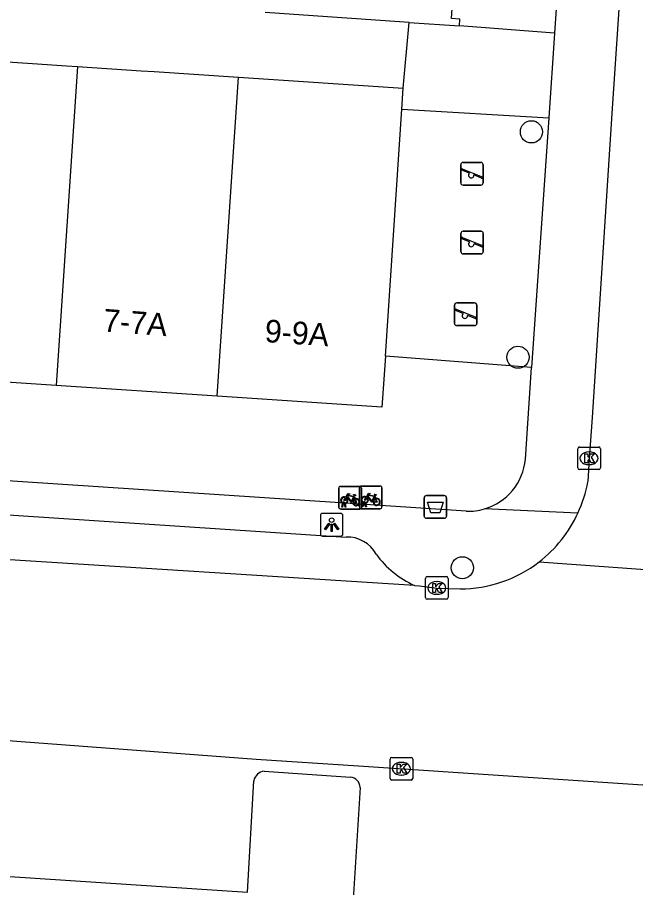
# Model space of a CAD drawing. Extents: x 161848 to 162726, y 385382 to 386521.
# Drawn here: x 162084.24 to 162111.55, y 386153.2 to 386191.61 of the extents above; entities that cross this region are included whole.
import ezdxf

# ---------------------------------------------------------------- set-up
doc = ezdxf.new("R2010")
doc.units = 0
for name, color, linetype in [('IMGEO_Afvalbak', 7, 'Continuous'), ('IMGEO_Boom', 7, 'Continuous'), ('IMGEO_Fietsenrek', 7, 'Continuous'), ('IMGEO_Kolk', 7, 'Continuous'), ('IMGEO_Lichtpunt', 7, 'Continuous'), ('IMGEO_Pand', 7, 'Continuous'), ('IMGEO_Pand_nummerreeks', 7, 'Continuous'), ('IMGEO_Rijbaan_lokaal_open', 7, 'Continuous'), ('IMGEO_Speelvoorziening', 7, 'Continuous'), ('IMGEO_Voetpad_open', 7, 'Continuous')]:
    doc.layers.add(name, color=color, linetype=linetype)

msp = doc.modelspace()

# ---------------------------------------------------------------- linework, layer by layer
at = {"layer": 'IMGEO_Afvalbak'}
for p, q in [((162102.207, 386169.599), (162102.207, 386170.399)), ((162102.207, 386170.399), (162102.207, 386169.599)), ((162102.307, 386170.499), (162103.097, 386170.499)), ((162103.097, 386170.499), (162102.307, 386170.499)), ((162103.197, 386170.399), (162103.197, 386169.599)), ((162103.197, 386169.599), (162103.197, 386170.399)), ((162103.097, 386169.499), (162102.307, 386169.499)), ((162102.307, 386169.499), (162103.097, 386169.499))]:
    msp.add_line(p, q, dxfattribs=at)
msp.add_lwpolyline([(162102.35, 386170.213), (162103.054, 386170.213), (162102.905, 386169.743), (162102.499, 386169.743), (162102.35, 386170.213)], dxfattribs=at)
for centre, start, end in [((162102.307, 386170.399), 90, 180), ((162102.307, 386170.399), 90, 180), ((162103.097, 386170.399), 0, 90), ((162103.097, 386170.399), 360, 90), ((162102.307, 386169.599), 180, 270), ((162102.307, 386169.599), 180, 270), ((162103.097, 386169.599), 270, 0), ((162103.097, 386169.599), 270, 0)]:
    msp.add_arc(centre, 0.1, start, end, dxfattribs=at)
at = {"layer": 'IMGEO_Boom'}
for centre in [(162106.947, 386186.558), (162106.352, 386176.611), (162103.894, 386167.316)]:
    msp.add_circle(centre, 0.489, dxfattribs=at)
at = {"layer": 'IMGEO_Fietsenrek'}
for p, q in [((162098.437, 386169.983), (162098.437, 386170.824)), ((162098.437, 386170.824), (162098.437, 386169.983)), ((162098.512, 386170.908), (162099.353, 386170.908)), ((162099.353, 386170.908), (162098.512, 386170.908)), ((162099.344, 386169.999), (162099.344, 386170.84)), ((162099.344, 386170.84), (162099.344, 386169.999)), ((162099.419, 386170.924), (162100.26, 386170.924)), ((162100.26, 386170.924), (162099.419, 386170.924)), ((162099.437, 386170.833), (162099.437, 386169.992)), ((162099.437, 386169.992), (162099.437, 386170.833)), ((162100.344, 386170.849), (162100.344, 386170.008)), ((162100.344, 386170.008), (162100.344, 386170.849)), ((162099.124, 386170.457), (162099.16, 386170.362)), ((162100.031, 386170.473), (162100.067, 386170.378)), ((162099.362, 386169.908), (162098.521, 386169.908)), ((162098.521, 386169.908), (162099.362, 386169.908)), ((162098.564, 386169.992), (162098.603, 386170.152)), ((162098.598, 386169.992), (162098.564, 386169.992)), ((162098.633, 386170.14), (162098.598, 386169.992)), ((162098.675, 386170.164), (162098.674, 386170.168)), ((162098.716, 386169.992), (162098.682, 386170.134)), ((162098.706, 386170.175), (162098.707, 386170.168)), ((162098.714, 386170.138), (162098.749, 386169.992)), ((162098.749, 386169.992), (162098.716, 386169.992)), ((162100.269, 386169.924), (162099.428, 386169.924)), ((162099.428, 386169.924), (162100.269, 386169.924)), ((162099.471, 386170.008), (162099.51, 386170.168)), ((162099.505, 386170.008), (162099.471, 386170.008)), ((162099.54, 386170.156), (162099.505, 386170.008)), ((162099.582, 386170.18), (162099.581, 386170.184)), ((162099.623, 386170.008), (162099.589, 386170.15)), ((162099.613, 386170.191), (162099.614, 386170.184)), ((162099.621, 386170.154), (162099.656, 386170.008)), ((162099.656, 386170.008), (162099.623, 386170.008))]:
    msp.add_line(p, q, dxfattribs=at)
for points in [[(162098.771, 386170.382), (162098.719, 386170.292), (162098.679, 386170.267), (162098.68, 386170.314), (162098.735, 386170.408)], [(162098.75, 386170.434), (162098.845, 386170.598), (162098.931, 386170.584), (162098.933, 386170.575), (162098.877, 386170.564), (162098.85, 386170.519), (162099.106, 386170.478)], [(162099.046, 386170.19), (162098.996, 386170.19), (162098.805, 386170.441), (162098.786, 386170.409)], [(162099.093, 386170.453), (162098.836, 386170.494), (162098.819, 386170.465), (162098.986, 386170.245), (162099.093, 386170.453)], [(162099.141, 386170.355), (162099.111, 386170.432), (162099.002, 386170.214), (162099.045, 386170.214)], [(162099.075, 386170.214), (162099.195, 386170.213), (162099.151, 386170.327)], [(162099.171, 386170.334), (162099.226, 386170.189), (162099.076, 386170.189)], [(162099.106, 386170.478), (162099.131, 386170.527), (162099.125, 386170.531), (162099.102, 386170.535), (162099.09, 386170.542), (162099.089, 386170.545), (162099.091, 386170.55), (162099.186, 386170.535), (162099.188, 386170.525), (162099.178, 386170.512), (162099.166, 386170.506), (162099.152, 386170.512), (162099.124, 386170.457)], [(162099.678, 386170.398), (162099.626, 386170.308), (162099.586, 386170.283), (162099.587, 386170.33), (162099.642, 386170.424)], [(162099.657, 386170.45), (162099.752, 386170.614), (162099.838, 386170.6), (162099.84, 386170.591), (162099.784, 386170.58), (162099.757, 386170.535), (162100.013, 386170.494)], [(162099.953, 386170.206), (162099.903, 386170.206), (162099.712, 386170.457), (162099.693, 386170.425)], [(162100, 386170.469), (162099.743, 386170.51), (162099.726, 386170.481), (162099.893, 386170.261), (162100, 386170.469)], [(162100.048, 386170.371), (162100.018, 386170.448), (162099.909, 386170.23), (162099.952, 386170.23)], [(162099.982, 386170.23), (162100.102, 386170.229), (162100.058, 386170.343)], [(162100.078, 386170.35), (162100.133, 386170.205), (162099.983, 386170.205)], [(162100.013, 386170.494), (162100.038, 386170.543), (162100.032, 386170.547), (162100.009, 386170.551), (162099.997, 386170.558), (162099.996, 386170.561), (162099.998, 386170.566), (162100.093, 386170.551), (162100.095, 386170.541), (162100.085, 386170.528), (162100.073, 386170.522), (162100.059, 386170.528), (162100.031, 386170.473)]]:
    msp.add_lwpolyline(points, dxfattribs=at)
for centre, radius, start, end in [((162098.515, 386170.83), 0.0779, 92.4484, 184.2845), ((162098.515, 386170.83), 0.0779, 92.4484, 184.2845), ((162099.422, 386170.846), 0.0779, 92.4484, 184.2845), ((162099.422, 386170.846), 0.0779, 92.4484, 184.2845), ((162099.359, 386170.83), 0.0779, 2.4484, 94.2845), ((162099.359, 386170.83), 0.0779, 2.4484, 94.2845), ((162100.266, 386170.846), 0.0779, 2.4484, 94.2845), ((162100.266, 386170.846), 0.0779, 2.4484, 94.2845), ((162098.677, 386170.293), 0.159, 62.6766, 242.1369), ((162098.677, 386170.293), 0.129, 63.3192, 238.903), ((162098.677, 386170.293), 0.129, 283.6043, 43.4302), ((162098.677, 386170.293), 0.159, 283.5766, 46.6042), ((162099.204, 386170.209), 0.159, 113.3408, 178.3217), ((162099.204, 386170.209), 0.159, 187.0065, 105.7708), ((162099.204, 386170.209), 0.129, 113.923, 177.9556), ((162099.204, 386170.209), 0.129, 188.6715, 104.5883), ((162099.584, 386170.309), 0.159, 62.6766, 242.1369), ((162099.584, 386170.309), 0.129, 63.3192, 238.903), ((162099.584, 386170.309), 0.129, 283.6043, 43.4302), ((162099.584, 386170.309), 0.159, 283.5766, 46.6042), ((162100.111, 386170.225), 0.159, 113.3408, 178.3217), ((162100.111, 386170.225), 0.159, 187.0065, 105.7708), ((162100.111, 386170.225), 0.129, 113.923, 177.9556), ((162100.111, 386170.225), 0.129, 188.6715, 104.5883), ((162098.515, 386169.986), 0.0779, 182.4484, 274.2845), ((162098.515, 386169.986), 0.0779, 182.4484, 274.2845), ((162098.657, 386170.164), 0.0499, 12.8025, 158.6934), ((162098.677, 386170.293), 0.159, 253.9967, 271.7867), ((162098.657, 386170.164), 0.0174, 12.8025, 163.4502), ((162098.677, 386170.293), 0.129, 253.415, 269.0204), ((162099.422, 386170.002), 0.0779, 182.4484, 274.2845), ((162099.422, 386170.002), 0.0779, 182.4484, 274.2845), ((162099.359, 386169.986), 0.0779, 272.4484, 4.2845), ((162099.359, 386169.986), 0.0779, 272.4484, 4.2845), ((162099.564, 386170.18), 0.0499, 12.8025, 158.6934), ((162099.584, 386170.309), 0.159, 253.9967, 271.7867), ((162099.564, 386170.18), 0.0174, 12.8025, 163.4502), ((162099.584, 386170.309), 0.129, 253.415, 269.0204), ((162100.266, 386170.002), 0.0779, 272.4484, 4.2845), ((162100.266, 386170.002), 0.0779, 272.4484, 4.2845)]:
    msp.add_arc(centre, radius, start, end, dxfattribs=at)
at = {"layer": 'IMGEO_Kolk'}
for p, q in [((162109.064, 386172.647), (162109.916, 386172.647)), ((162108.989, 386171.721), (162108.989, 386172.573)), ((162109.477, 386172.427), (162109.502, 386172.427)), ((162109.99, 386172.573), (162109.99, 386171.721)), ((162109.5, 386171.867), (162109.475, 386171.867)), ((162109.916, 386171.647), (162109.064, 386171.647)), ((162102.265, 386165.998), (162102.265, 386166.85)), ((162102.34, 386166.924), (162103.192, 386166.924)), ((162103.266, 386166.85), (162103.266, 386165.998)), ((162102.753, 386166.704), (162102.778, 386166.704)), ((162102.776, 386166.144), (162102.751, 386166.144)), ((162103.192, 386165.924), (162102.34, 386165.924)), ((162100.7, 386158.022), (162100.7, 386158.874)), ((162100.775, 386158.948), (162101.627, 386158.948)), ((162101.701, 386158.874), (162101.701, 386158.022)), ((162101.188, 386158.728), (162101.213, 386158.728)), ((162101.211, 386158.168), (162101.186, 386158.168)), ((162101.627, 386157.948), (162100.775, 386157.948))]:
    msp.add_line(p, q, dxfattribs=at)
for points in [[(162109.064, 386172.647), (162109.916, 386172.647)], [(162108.989, 386171.721), (162108.989, 386172.573)], [(162109.31, 386172.347), (162109.433, 386172.347), (162109.433, 386172.196), (162109.563, 386172.347), (162109.727, 386172.347), (162109.581, 386172.196), (162109.734, 386171.947), (162109.582, 386171.947), (162109.497, 386172.111), (162109.433, 386172.044), (162109.433, 386171.947), (162109.31, 386171.947), (162109.31, 386172.347)], [(162109.99, 386172.573), (162109.99, 386171.721)], [(162109.916, 386171.647), (162109.064, 386171.647)], [(162102.265, 386165.998), (162102.265, 386166.85)], [(162102.34, 386166.924), (162103.192, 386166.924)], [(162103.266, 386166.85), (162103.266, 386165.998)], [(162102.586, 386166.624), (162102.709, 386166.624), (162102.709, 386166.473), (162102.839, 386166.624), (162103.003, 386166.624), (162102.857, 386166.473), (162103.01, 386166.224), (162102.858, 386166.224), (162102.773, 386166.388), (162102.709, 386166.321), (162102.709, 386166.224), (162102.586, 386166.224), (162102.586, 386166.624)], [(162103.192, 386165.924), (162102.34, 386165.924)], [(162100.7, 386158.022), (162100.7, 386158.874)], [(162100.775, 386158.948), (162101.627, 386158.948)], [(162101.701, 386158.874), (162101.701, 386158.022)], [(162101.021, 386158.648), (162101.144, 386158.648), (162101.144, 386158.497), (162101.274, 386158.648), (162101.438, 386158.648), (162101.292, 386158.497), (162101.445, 386158.248), (162101.293, 386158.248), (162101.208, 386158.412), (162101.144, 386158.345), (162101.144, 386158.248), (162101.021, 386158.248), (162101.021, 386158.648)], [(162101.627, 386157.948), (162100.775, 386157.948)]]:
    msp.add_lwpolyline(points, dxfattribs=at)
for centre, start, end in [((162109.066, 386172.571), 91.552, 178.448), ((162109.066, 386172.571), 91.552, 178.448), ((162109.914, 386172.571), 1.552, 88.448), ((162109.914, 386172.571), 1.552, 88.448), ((162109.066, 386171.723), 181.552, 268.448), ((162109.066, 386171.723), 181.552, 268.448), ((162109.914, 386171.723), 271.552, 358.448), ((162109.914, 386171.723), 271.552, 358.448), ((162102.342, 386166.848), 91.552, 178.448), ((162102.342, 386166.848), 91.552, 178.448), ((162103.19, 386166.848), 1.552, 88.448), ((162103.19, 386166.848), 1.552, 88.448), ((162102.342, 386166), 181.552, 268.448), ((162102.342, 386166), 181.552, 268.448), ((162103.19, 386166), 271.552, 358.448), ((162103.19, 386166), 271.552, 358.448), ((162100.777, 386158.872), 91.552, 178.448), ((162100.777, 386158.872), 91.552, 178.448), ((162101.625, 386158.872), 1.552, 88.448), ((162101.625, 386158.872), 1.552, 88.448), ((162100.777, 386158.024), 181.552, 268.448), ((162100.777, 386158.024), 181.552, 268.448), ((162101.625, 386158.024), 271.552, 358.448), ((162101.625, 386158.024), 271.552, 358.448)]:
    msp.add_arc(centre, 0.0765, start, end, dxfattribs=at)
for centre, major_axis, ratio, start_param, end_param in [((162109.476, 386172.147), (-0.387, 0.002), 0.722429, 4.712389, 7.853982), ((162109.501, 386172.147), (-0.39, 0.002), 0.717154, 1.570796, 4.712389), ((162102.752, 386166.424), (-0.387, 0.002), 0.722429, 4.712389, 7.853982), ((162102.777, 386166.424), (-0.39, 0.002), 0.717154, 1.570796, 4.712389), ((162101.187, 386158.448), (-0.387, 0.002), 0.722429, 4.712389, 7.853982), ((162101.212, 386158.448), (-0.39, 0.002), 0.717154, 1.570796, 4.712389)]:
    msp.add_ellipse(centre, major_axis=major_axis, ratio=ratio, start_param=start_param, end_param=end_param, dxfattribs=at)
at = {"layer": 'IMGEO_Lichtpunt'}
for p, q in [((162097.623, 386169.618), (162097.623, 386168.811)), ((162097.623, 386169.618), (162097.623, 386168.811)), ((162098.525, 386169.713), (162097.717, 386169.713)), ((162098.525, 386169.713), (162097.717, 386169.713)), ((162098.619, 386168.811), (162098.619, 386169.618)), ((162098.619, 386168.811), (162098.619, 386169.618)), ((162097.717, 386168.717), (162098.525, 386168.717)), ((162097.717, 386168.717), (162098.525, 386168.717))]:
    msp.add_line(p, q, dxfattribs=at)
for points in [[(162097.997, 386169.282), (162098.036, 386169.254), (162097.848, 386168.992), (162097.81, 386169.019), (162097.997, 386169.282)], [(162098.099, 386169.234), (162098.146, 386169.234), (162098.146, 386168.912), (162098.099, 386168.912), (162098.099, 386169.234)], [(162098.209, 386169.254), (162098.247, 386169.281), (162098.434, 386169.019), (162098.395, 386168.991), (162098.209, 386169.254)]]:
    msp.add_lwpolyline(points, dxfattribs=at)
msp.add_circle((162098.122, 386169.416), 0.0994, dxfattribs=at)
for centre, start, end in [((162097.717, 386169.618), 90, 180), ((162097.717, 386169.618), 90, 180), ((162098.525, 386169.618), 0, 90), ((162098.525, 386169.618), 0, 90), ((162097.717, 386168.811), 180, 270), ((162097.717, 386168.811), 180, 270), ((162098.525, 386168.811), 270, 0), ((162098.525, 386168.811), 270, 360)]:
    msp.add_arc(centre, 0.0946, start, end, dxfattribs=at)
at = {"layer": 'IMGEO_Pand'}
for points in [[(162103.761, 386191.239), (162103.782, 386191.538), (162103.412, 386191.563), (162103.802, 386197.248), (162104.162, 386197.223), (162104.174, 386197.39)], [(162101.546, 386191.391), (162095.188, 386191.827)], [(162101.546, 386191.391), (162103.761, 386191.239)], [(162079.792, 386189.917), (162084.911, 386189.575), (162086.411, 386189.475), (162086.896, 386189.443)], [(162086.896, 386189.443), (162085.956, 386175.361)], [(162086.896, 386189.443), (162089.711, 386189.254), (162090.281, 386189.216), (162094.001, 386188.967)], [(162093.061, 386174.886), (162094.001, 386188.967)], [(162094.001, 386188.967), (162101.285, 386188.481)], [(162101.223, 386187.556), (162101.285, 386188.481)], [(162100.496, 386176.661), (162101.223, 386187.556)], [(162100.496, 386176.661), (162100.345, 386174.4), (162093.061, 386174.886)], [(162085.956, 386175.361), (162078.852, 386175.835)], [(162093.061, 386174.886), (162085.956, 386175.361)]]:
    msp.add_lwpolyline(points, dxfattribs=at)
at = {"layer": 'IMGEO_Rijbaan_lokaal_open'}
for points in [[(162116.522, 386278.161), (162114.572, 386250), (162110.774, 386191.529), (162110.503, 386187.361), (162109.632, 386173.954), (162109.49, 386172.146), (162109.435, 386171.117)], [(162101.775, 386166.54), (162063.693, 386168.95), (162059.128, 386169.232)], [(162107.283, 386167.576), (162118.11, 386166.803)], [(162101.775, 386166.54), (162102.002, 386166.513), (162102.766, 386166.423), (162103.798, 386166.385)], [(162154.622, 386154.86), (162099.303, 386158.556), (162094.791, 386158.857), (162058.75, 386161.567)]]:
    msp.add_lwpolyline(points, dxfattribs=at)
for centre, radius, start, end in [((162103.845, 386172.11), 5.678, 335.2256, 349.9252), ((162103.752, 386172.151), 5.779, 307.6623, 335.2454), ((162103.78, 386172.133), 5.748, 270.1824, 307.5534)]:
    msp.add_arc(centre, radius, start, end, dxfattribs=at)
at = {"layer": 'IMGEO_Speelvoorziening'}
for p, q in [((162103.823, 386184.307), (162103.823, 386185.107)), ((162103.823, 386185.107), (162103.823, 386184.307)), ((162103.892, 386184.932), (162104.768, 386184.579)), ((162103.923, 386185.207), (162104.713, 386185.207)), ((162104.713, 386185.207), (162103.923, 386185.207)), ((162104.813, 386185.107), (162104.813, 386184.307)), ((162104.813, 386184.307), (162104.813, 386185.107)), ((162104.206, 386184.735), (162103.867, 386184.872)), ((162104.744, 386184.519), (162104.404, 386184.656)), ((162104.713, 386184.207), (162103.923, 386184.207)), ((162103.923, 386184.207), (162104.713, 386184.207)), ((162103.829, 386181.269), (162103.829, 386182.069)), ((162103.829, 386182.069), (162103.829, 386181.269)), ((162104.212, 386181.697), (162103.873, 386181.834)), ((162103.898, 386181.894), (162104.774, 386181.541)), ((162103.929, 386182.169), (162104.719, 386182.169)), ((162104.719, 386182.169), (162103.929, 386182.169)), ((162104.819, 386182.069), (162104.819, 386181.269)), ((162104.819, 386181.269), (162104.819, 386182.069)), ((162104.75, 386181.481), (162104.41, 386181.618)), ((162104.719, 386181.169), (162103.929, 386181.169)), ((162103.929, 386181.169), (162104.719, 386181.169)), ((162103.546, 386178.105), (162103.546, 386178.905)), ((162103.546, 386178.905), (162103.546, 386178.105)), ((162103.646, 386179.005), (162104.436, 386179.005)), ((162104.436, 386179.005), (162103.646, 386179.005)), ((162104.536, 386178.905), (162104.536, 386178.105)), ((162104.536, 386178.105), (162104.536, 386178.905)), ((162103.929, 386178.533), (162103.59, 386178.67)), ((162103.615, 386178.73), (162104.491, 386178.377)), ((162104.467, 386178.317), (162104.127, 386178.454)), ((162104.436, 386178.005), (162103.646, 386178.005)), ((162103.646, 386178.005), (162104.436, 386178.005))]:
    msp.add_line(p, q, dxfattribs=at)
for centre, radius, start, end in [((162103.923, 386185.107), 0.1, 90, 180), ((162103.923, 386185.107), 0.1, 90, 180), ((162103.88, 386184.902), 0.0327, 68.078, 248.078), ((162104.713, 386185.107), 0.1, 0, 90), ((162104.713, 386185.107), 0.1, 360, 90), ((162104.285, 386184.645), 0.12, 130.9928, 5.1632), ((162104.756, 386184.549), 0.0327, 248.078, 68.078), ((162103.923, 386184.307), 0.1, 180, 270), ((162103.923, 386184.307), 0.1, 180, 270), ((162104.713, 386184.307), 0.1, 270, 0), ((162104.713, 386184.307), 0.1, 270, 0), ((162103.929, 386182.069), 0.1, 90, 180), ((162103.929, 386182.069), 0.1, 90, 180), ((162103.886, 386181.864), 0.0327, 68.078, 248.078), ((162104.719, 386182.069), 0.1, 0, 90), ((162104.719, 386182.069), 0.1, 360, 90), ((162104.291, 386181.607), 0.12, 130.9928, 5.1632), ((162104.762, 386181.511), 0.0327, 248.078, 68.078), ((162103.929, 386181.269), 0.1, 180, 270), ((162103.929, 386181.269), 0.1, 180, 270), ((162104.719, 386181.269), 0.1, 270, 0), ((162104.719, 386181.269), 0.1, 270, 0), ((162103.646, 386178.905), 0.1, 90, 180), ((162103.646, 386178.905), 0.1, 90, 180), ((162104.436, 386178.905), 0.1, 0, 90), ((162104.436, 386178.905), 0.1, 360, 90), ((162103.603, 386178.7), 0.0327, 68.078, 248.078), ((162104.008, 386178.443), 0.12, 130.9928, 5.1632), ((162104.479, 386178.347), 0.0327, 248.078, 68.078), ((162103.646, 386178.105), 0.1, 180, 270), ((162103.646, 386178.105), 0.1, 180, 270), ((162104.436, 386178.105), 0.1, 270, 0), ((162104.436, 386178.105), 0.1, 270, 0)]:
    msp.add_arc(centre, radius, start, end, dxfattribs=at)
at = {"layer": 'IMGEO_Voetpad_open'}
for points in [[(162110.463, 386227.177), (162107.97, 386190.911)], [(162101.285, 386188.481), (162101.546, 386191.391)], [(162107.97, 386190.911), (162103.761, 386191.239)], [(162107.97, 386190.911), (162107.713, 386187.169)], [(162101.223, 386187.556), (162107.713, 386187.169)], [(162107.713, 386187.169), (162106.955, 386176.151)], [(162106.955, 386176.151), (162100.496, 386176.661)], [(162106.677, 386172.105), (162106.955, 386176.151)], [(162104.064, 386169.809), (162059.292, 386172.769)], [(162063.099, 386170.985), (162082.277, 386169.753), (162098.762, 386168.672)], [(162109, 386169.731), (162104.871, 386169.913)], [(162061.338, 386158.863), (162061.116, 386155.193), (162094.408, 386152.998), (162094.683, 386157.912)], [(162095.139, 386158.336), (162098.956, 386158.073)], [(162099.382, 386157.624), (162099.078, 386152.68), (162115.044, 386151.642), (162115.283, 386155.575)]]:
    msp.add_lwpolyline(points, dxfattribs=at)
for centre, radius, start, end in [((162104.143, 386172.353), 2.547, 286.6214, 354.408), ((162104.141, 386172.395), 2.587, 268.2968, 286.3899), ((162098.82, 386167.242), 1.431, 27.8148, 92.3044), ((162103.56, 386170.47), 4.316, 216.3736, 245.5664), ((162095.193, 386157.821), 0.518, 95.9723, 169.8625), ((162098.908, 386157.601), 0.474, 2.746, 84.2426)]:
    msp.add_arc(centre, radius, start, end, dxfattribs=at)

# ---------------------------------------------------------------- texts
at = {"layer": 'IMGEO_Pand_nummerreeks'}
for s, rotation, p in [('7-7A', 355.6799, (162088.003, 386177.75)), ('9-9A', 356.1504, (162095.146, 386177.281))]:
    msp.add_text(s, height=1, rotation=rotation, dxfattribs=at).set_placement(p)

doc.saveas('drawing.dxf')
